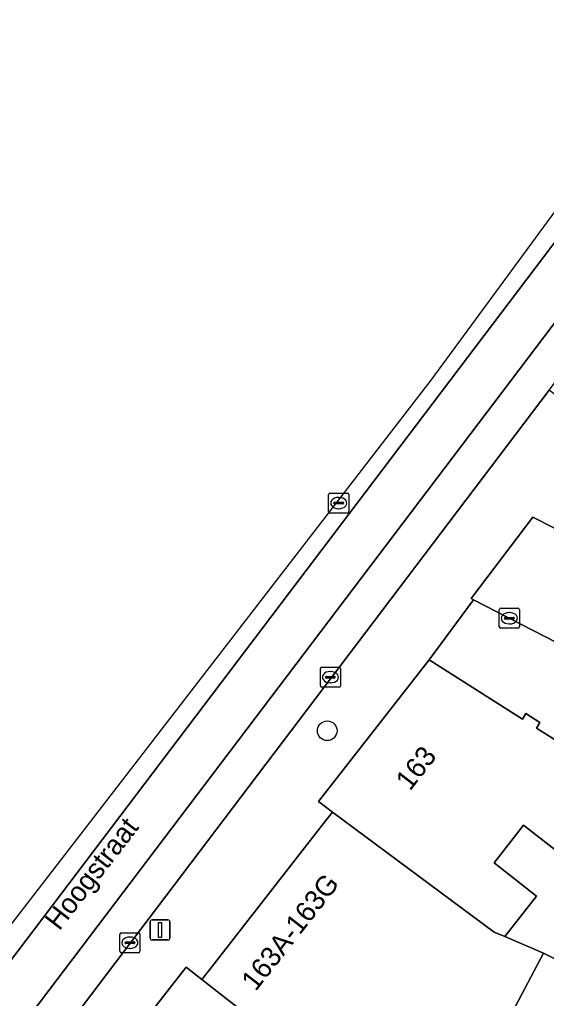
# Model space of a CAD drawing. Extents: x 160349 to 161355, y 381727 to 382854.
# Drawn here: x 160629.9 to 160656.12, y 382379.68 to 382428.43 of the extents above; entities that cross this region are included whole.
import ezdxf

# ---------------------------------------------------------------- set-up
doc = ezdxf.new("R2010")
doc.units = 0
for name, color, linetype in [('IMGEO_Boom', 7, 'Continuous'), ('IMGEO_Erf', 7, 'Continuous'), ('IMGEO_Kolk', 7, 'Continuous'), ('IMGEO_Lichtmast', 7, 'Continuous'), ('IMGEO_Openbare_ruimte_label', 7, 'Continuous'), ('IMGEO_Pand', 7, 'Continuous'), ('IMGEO_Pand_nummerreeks', 7, 'Continuous'), ('IMGEO_Rijbaan_lokaal_gesloten', 7, 'Continuous'), ('IMGEO_Rijbaan_lokaal_open', 7, 'Continuous'), ('IMGEO_Rioolput', 7, 'Continuous'), ('IMGEO_Voetpad_open', 7, 'Continuous')]:
    doc.layers.add(name, color=color, linetype=linetype)

msp = doc.modelspace()

# ---------------------------------------------------------------- linework, layer by layer
at = {"layer": 'IMGEO_Boom'}
msp.add_circle((160645.21, 382393.012), 0.489, dxfattribs=at)
at = {"layer": 'IMGEO_Erf'}
msp.add_lwpolyline([(160652.493, 382399.527), (160650.294, 382396.539), (160654.926, 382393.593), (160655.098, 382393.863), (160655.798, 382393.417), (160655.627, 382393.147), (160657.583, 382391.903), (160659.597, 382395.886)], close=True, dxfattribs=at)
msp.add_lwpolyline([(160675.719, 382387.626), (160662.207, 382394.549), (160660.361, 382390.917), (160660.783, 382390.767), (160657.706, 382386.827), (160657.394, 382386.428), (160654.988, 382388.308), (160653.518, 382386.427), (160655.632, 382384.776), (160654.055, 382382.759), (160655.983, 382381.941), (160660.75, 382379.508), (160659.872, 382377.788), (160661.367, 382377.025), (160661.684, 382377.646), (160660.948, 382378.021), (160661.509, 382379.121), (160666.591, 382376.527), (160665.713, 382374.806), (160668.966, 382373.145), (160671.959, 382379.009), (160674.129, 382383.259), (160674.523, 382383.06), (160676.156, 382386.278)], dxfattribs=at)
at = {"layer": 'IMGEO_Kolk'}
for p, q in [((160653.776, 382398.188), (160653.776, 382399.04)), ((160653.851, 382399.114), (160654.703, 382399.114)), ((160654.264, 382398.894), (160654.289, 382398.894)), ((160654.777, 382399.04), (160654.777, 382398.188)), ((160654.035, 382398.608), (160654.035, 382398.62)), ((160654.473, 382398.571), (160654.075, 382398.571)), ((160654.078, 382398.657), (160654.476, 382398.657)), ((160654.519, 382398.62), (160654.519, 382398.608)), ((160654.703, 382398.114), (160653.851, 382398.114)), ((160654.287, 382398.334), (160654.262, 382398.334)), ((160644.87, 382395.252), (160644.87, 382396.104)), ((160644.945, 382396.178), (160645.797, 382396.178)), ((160645.358, 382395.958), (160645.383, 382395.958)), ((160645.871, 382396.104), (160645.871, 382395.252)), ((160645.129, 382395.672), (160645.129, 382395.684)), ((160645.567, 382395.635), (160645.169, 382395.635)), ((160645.172, 382395.721), (160645.57, 382395.721)), ((160645.613, 382395.684), (160645.613, 382395.672)), ((160645.797, 382395.178), (160644.945, 382395.178)), ((160645.381, 382395.398), (160645.356, 382395.398)), ((160634.891, 382382.027), (160634.891, 382382.879)), ((160634.966, 382382.953), (160635.818, 382382.953)), ((160635.892, 382382.879), (160635.892, 382382.027)), ((160635.15, 382382.447), (160635.15, 382382.459)), ((160635.588, 382382.41), (160635.19, 382382.41)), ((160635.193, 382382.496), (160635.591, 382382.496)), ((160635.379, 382382.733), (160635.404, 382382.733)), ((160635.634, 382382.459), (160635.634, 382382.447)), ((160635.818, 382381.953), (160634.966, 382381.953)), ((160635.402, 382382.173), (160635.377, 382382.173))]:
    msp.add_line(p, q, dxfattribs=at)
for points in [[(160653.776, 382398.188), (160653.776, 382399.04)], [(160653.851, 382399.114), (160654.703, 382399.114)], [(160654.777, 382399.04), (160654.777, 382398.188)], [(160654.703, 382398.114), (160653.851, 382398.114)], [(160644.87, 382395.252), (160644.87, 382396.104)], [(160644.945, 382396.178), (160645.797, 382396.178)], [(160645.871, 382396.104), (160645.871, 382395.252)], [(160645.797, 382395.178), (160644.945, 382395.178)], [(160634.891, 382382.027), (160634.891, 382382.879)], [(160634.966, 382382.953), (160635.818, 382382.953)], [(160635.892, 382382.879), (160635.892, 382382.027)], [(160635.818, 382381.953), (160634.966, 382381.953)]]:
    msp.add_lwpolyline(points, dxfattribs=at)
for centre, radius, start, end in [((160653.853, 382399.038), 0.0765, 91.552, 178.448), ((160653.853, 382399.038), 0.0765, 91.552, 178.448), ((160654.701, 382399.038), 0.0765, 1.552, 88.448), ((160654.701, 382399.038), 0.0765, 1.552, 88.448), ((160654.075, 382398.617), 0.0403, 85.8775, 175.7526), ((160654.072, 382398.607), 0.0366, 178.938, 274.7102), ((160654.476, 382398.614), 0.043, 264.8664, 352.4533), ((160654.48, 382398.619), 0.0386, 1.7309, 96.639), ((160653.853, 382398.19), 0.0765, 181.552, 268.448), ((160653.853, 382398.19), 0.0765, 181.552, 268.448), ((160654.701, 382398.19), 0.0765, 271.552, 358.448), ((160654.701, 382398.19), 0.0765, 271.552, 358.448), ((160644.947, 382396.102), 0.0765, 91.552, 178.448), ((160644.947, 382396.102), 0.0765, 91.552, 178.448), ((160645.795, 382396.102), 0.0765, 1.552, 88.448), ((160645.795, 382396.102), 0.0765, 1.552, 88.448), ((160645.169, 382395.681), 0.0403, 85.8775, 175.7526), ((160645.166, 382395.671), 0.0366, 178.938, 274.7102), ((160645.57, 382395.678), 0.043, 264.8664, 352.4533), ((160645.574, 382395.683), 0.0386, 1.7309, 96.639), ((160644.947, 382395.254), 0.0765, 181.552, 268.448), ((160644.947, 382395.254), 0.0765, 181.552, 268.448), ((160645.795, 382395.254), 0.0765, 271.552, 358.448), ((160645.795, 382395.254), 0.0765, 271.552, 358.448), ((160634.968, 382382.877), 0.0765, 91.552, 178.448), ((160634.968, 382382.877), 0.0765, 91.552, 178.448), ((160635.816, 382382.877), 0.0765, 1.552, 88.448), ((160635.816, 382382.877), 0.0765, 1.552, 88.448), ((160635.19, 382382.456), 0.0403, 85.8775, 175.7526), ((160635.187, 382382.446), 0.0366, 178.938, 274.7102), ((160635.591, 382382.453), 0.043, 264.8664, 352.4533), ((160635.595, 382382.458), 0.0386, 1.7309, 96.639), ((160634.968, 382382.029), 0.0765, 181.552, 268.448), ((160634.968, 382382.029), 0.0765, 181.552, 268.448), ((160635.816, 382382.029), 0.0765, 271.552, 358.448), ((160635.816, 382382.029), 0.0765, 271.552, 358.448)]:
    msp.add_arc(centre, radius, start, end, dxfattribs=at)
for centre, major_axis, ratio, start_param, end_param in [((160654.263, 382398.614), (-0.387, 0.002), 0.722429, 4.712389, 7.853982), ((160654.288, 382398.614), (-0.39, 0.002), 0.717154, 1.570796, 4.712389), ((160645.357, 382395.678), (-0.387, 0.002), 0.722429, 4.712389, 7.853982), ((160645.382, 382395.678), (-0.39, 0.002), 0.717154, 1.570796, 4.712389), ((160635.378, 382382.453), (-0.387, 0.002), 0.722429, 4.712389, 7.853982), ((160635.403, 382382.453), (-0.39, 0.002), 0.717154, 1.570796, 4.712389)]:
    msp.add_ellipse(centre, major_axis=major_axis, ratio=ratio, start_param=start_param, end_param=end_param, dxfattribs=at)
at = {"layer": 'IMGEO_Lichtmast'}
for p, q in [((160636.393, 382382.69), (160636.393, 382383.49)), ((160636.393, 382383.49), (160636.393, 382382.69)), ((160636.493, 382383.59), (160637.283, 382383.59)), ((160637.283, 382383.59), (160636.493, 382383.59)), ((160637.383, 382383.49), (160637.383, 382382.69)), ((160637.383, 382382.69), (160637.383, 382383.49)), ((160637.283, 382382.59), (160636.493, 382382.59)), ((160636.493, 382382.59), (160637.283, 382382.59))]:
    msp.add_line(p, q, dxfattribs=at)
msp.add_lwpolyline([(160636.813, 382383.465), (160636.963, 382383.465), (160636.963, 382382.715), (160636.813, 382382.715), (160636.813, 382383.465)], dxfattribs=at)
for centre, start, end in [((160636.493, 382383.49), 90, 180), ((160636.493, 382383.49), 90, 180), ((160637.283, 382383.49), 0, 90), ((160637.283, 382383.49), 360, 90), ((160636.493, 382382.69), 180, 270), ((160636.493, 382382.69), 180, 270), ((160637.283, 382382.69), 270, 0), ((160637.283, 382382.69), 270, 0)]:
    msp.add_arc(centre, 0.1, start, end, dxfattribs=at)
at = {"layer": 'IMGEO_Pand'}
for points in [[(160660.783, 382390.767), (160660.361, 382390.917), (160662.207, 382394.549), (160659.597, 382395.886), (160657.583, 382391.903), (160655.627, 382393.147), (160655.798, 382393.417), (160655.098, 382393.863), (160654.926, 382393.593), (160650.294, 382396.539), (160644.784, 382389.483), (160645.469, 382388.948), (160653.515, 382382.988), (160654.055, 382382.759), (160655.632, 382384.776), (160653.518, 382386.427), (160654.988, 382388.308), (160657.394, 382386.428), (160657.706, 382386.827)], [(160655.983, 382381.941), (160654.055, 382382.759), (160653.515, 382382.988), (160645.469, 382388.948), (160645.083, 382388.454), (160639.462, 382381.255), (160638.97, 382380.625), (160645.658, 382375.395), (160645.833, 382375.62), (160650.335, 382373.187), (160651.133, 382372.756)], [(160665.713, 382374.806), (160666.591, 382376.527), (160661.509, 382379.121), (160660.948, 382378.021), (160661.684, 382377.646), (160661.367, 382377.025), (160659.872, 382377.788), (160660.75, 382379.508), (160655.983, 382381.941), (160651.133, 382372.756), (160664.752, 382365.398), (160664.954, 382365.289), (160668.966, 382373.145)], [(160645.11, 382365.962), (160645.535, 382366.748), (160657.158, 382360.467), (160659.049, 382363.969), (160653.268, 382367.092), (160653.691, 382367.629), (160653.597, 382367.701), (160653.934, 382368.324), (160650.066, 382370.414), (160649.197, 382371.081), (160650.335, 382373.187), (160645.833, 382375.62), (160645.658, 382375.395), (160638.97, 382380.625), (160638.19, 382381.233), (160632.201, 382373.563), (160632.999, 382372.94), (160639.302, 382368.408), (160639.408, 382368.612), (160640.302, 382368.42)]]:
    msp.add_lwpolyline(points, close=True, dxfattribs=at)
at = {"layer": 'IMGEO_Rijbaan_lokaal_gesloten'}
msp.add_lwpolyline([(160737.875, 382529.651), (160728.372, 382516.708), (160650.372, 382410.468), (160605.248, 382351.983), (160599.593, 382344.653), (160582.793, 382322.877), (160584.192, 382321.808), (160675.822, 382442.831), (160676.854, 382444.234), (160683.603, 382453.599), (160687.5, 382459.031), (160688.505, 382460.429), (160689.911, 382462.447)], close=True, dxfattribs=at)
msp.add_lwpolyline([(160689.474, 382457.602), (160678.811, 382442.8), (160677.781, 382441.391), (160586.102, 382320.345), (160587.515, 382319.259), (160589.403, 382321.703), (160656.263, 382409.97), (160678.018, 382438.723), (160681.906, 382444.04), (160688.656, 382453.471), (160692.975, 382459.439)], dxfattribs=at)
at = {"layer": 'IMGEO_Rijbaan_lokaal_open'}
msp.add_lwpolyline([(160582.415, 382322.387), (160587.184, 382318.772), (160587.515, 382319.259), (160586.102, 382320.345), (160677.781, 382441.391), (160675.822, 382442.831), (160584.192, 382321.808), (160582.793, 382322.877)], close=True, dxfattribs=at)
msp.add_lwpolyline([(160691.608, 382385.27), (160676.117, 382393.094), (160669.183, 382396.634), (160656.527, 382403.096), (160655.44, 382403.651), (160652.37, 382399.59), (160652.493, 382399.527), (160659.597, 382395.886), (160662.207, 382394.549), (160675.719, 382387.626)], dxfattribs=at)
at = {"layer": 'IMGEO_Rioolput'}
for p, q in [((160645.284, 382403.923), (160645.284, 382404.775)), ((160645.359, 382404.849), (160646.211, 382404.849)), ((160646.285, 382404.775), (160646.285, 382403.923)), ((160645.543, 382404.343), (160645.543, 382404.355)), ((160645.981, 382404.306), (160645.583, 382404.306)), ((160645.586, 382404.392), (160645.984, 382404.392)), ((160645.772, 382404.629), (160645.797, 382404.629)), ((160646.027, 382404.355), (160646.027, 382404.343)), ((160646.211, 382403.849), (160645.359, 382403.849)), ((160645.795, 382404.069), (160645.77, 382404.069))]:
    msp.add_line(p, q, dxfattribs=at)
for points in [[(160645.284, 382403.923), (160645.284, 382404.775)], [(160645.359, 382404.849), (160646.211, 382404.849)], [(160646.285, 382404.775), (160646.285, 382403.923)], [(160646.211, 382403.849), (160645.359, 382403.849)]]:
    msp.add_lwpolyline(points, dxfattribs=at)
for centre, radius, start, end in [((160645.361, 382404.773), 0.0765, 91.552, 178.448), ((160645.361, 382404.773), 0.0765, 91.552, 178.448), ((160646.209, 382404.773), 0.0765, 1.552, 88.448), ((160646.209, 382404.773), 0.0765, 1.552, 88.448), ((160645.583, 382404.352), 0.0403, 85.8775, 175.7526), ((160645.58, 382404.342), 0.0366, 178.938, 274.7102), ((160645.984, 382404.349), 0.043, 264.8664, 352.4533), ((160645.988, 382404.354), 0.0386, 1.7309, 96.639), ((160645.361, 382403.925), 0.0765, 181.552, 268.448), ((160645.361, 382403.925), 0.0765, 181.552, 268.448), ((160646.209, 382403.925), 0.0765, 271.552, 358.448), ((160646.209, 382403.925), 0.0765, 271.552, 358.448)]:
    msp.add_arc(centre, radius, start, end, dxfattribs=at)
for centre, major_axis, ratio, start_param, end_param in [((160645.771, 382404.349), (-0.387, 0.002), 0.722429, 4.712389, 7.853982), ((160645.796, 382404.349), (-0.39, 0.002), 0.717154, 1.570796, 4.712389)]:
    msp.add_ellipse(centre, major_axis=major_axis, ratio=ratio, start_param=start_param, end_param=end_param, dxfattribs=at)
at = {"layer": 'IMGEO_Voetpad_open'}
for points in [[(160682.296, 382443.774), (160681.906, 382444.04), (160678.018, 382438.723), (160679.847, 382437.355), (160657.983, 382408.647), (160656.263, 382409.97), (160589.403, 382321.703), (160591.199, 382320.431), (160580.493, 382306.275), (160578.711, 382307.64), (160577.028, 382305.446)], [(160632.201, 382373.563), (160638.19, 382381.233), (160638.97, 382380.625), (160639.462, 382381.255), (160645.083, 382388.454), (160645.469, 382388.948), (160644.784, 382389.483), (160650.294, 382396.539), (160652.493, 382399.527), (160652.37, 382399.59), (160655.44, 382403.651), (160656.527, 382403.096), (160658.076, 382405.164), (160664.571, 382413.833), (160669.467, 382420.369), (160672.516, 382424.437), (160675.318, 382428.177), (160678.05, 382431.824), (160684.752, 382440.931), (160689.692, 382438.362), (160708.642, 382428.527)]]:
    msp.add_lwpolyline(points, dxfattribs=at)

# ---------------------------------------------------------------- texts
at = {"layer": 'IMGEO_Openbare_ruimte_label'}
msp.add_text('Hoogstraat', height=1, rotation=52.3161, dxfattribs=at).set_placement((160631.874, 382383.01))
at = {"layer": 'IMGEO_Pand_nummerreeks'}
for s, rotation, p in [('163', 52.0131, (160649.332, 382389.977)), ('163A-163G', 52.0188, (160641.65, 382379.996))]:
    msp.add_text(s, height=1, rotation=rotation, dxfattribs=at).set_placement(p)

doc.saveas('drawing.dxf')
